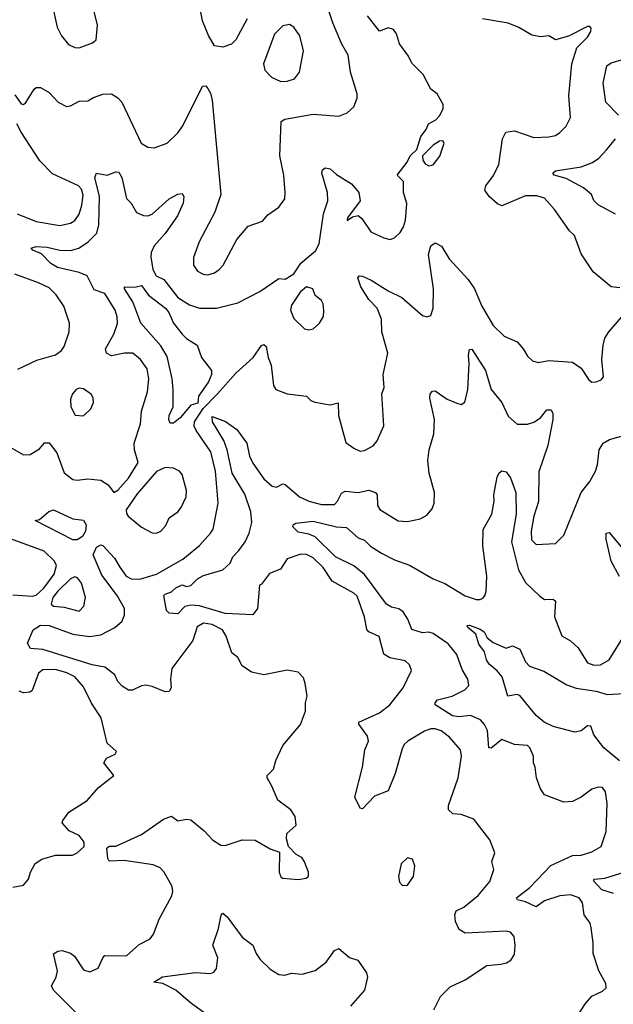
# Model space of a CAD drawing. Extents: x 1468344 to 1613994, y 525695 to 643861.
# Tile 355 of 427: x 1575647 to 1578415, y 607638 to 612230. Entities that reach past the tile are written whole.
import ezdxf

# ---------------------------------------------------------------- set-up
doc = ezdxf.new("R2010")
doc.units = 0

msp = doc.modelspace()

# ---------------------------------------------------------------- linework, layer by layer
at = {"layer": '0CON10XD'}
for points in [[(1576708.5, 612235), (1576655, 612135.8), (1576635, 612115.7), (1576595, 612102.5), (1576555, 612108.8), (1576527, 612157), (1576499.4, 612225), (1576481.8, 612325)], [(1575625, 611879.2), (1575655, 611837.5), (1575665, 611834.6), (1575676.3, 611843.7), (1575715, 611906.2), (1575725, 611913.3), (1575745, 611913.3), (1575785, 611891.2), (1575827.5, 611845), (1575865, 611826.2), (1575885, 611828.8), (1575925, 611850), (1575965, 611851.2), (1575992.1, 611867.9), (1576035, 611882.9), (1576075, 611884.3), (1576105.5, 611865.5), (1576124.3, 611845), (1576214.4, 611655), (1576245, 611635.8), (1576275, 611632.9), (1576335, 611654.4), (1576385, 611701.9), (1576408.8, 611735), (1576500.5, 611919.5), (1576515, 611921.2), (1576525, 611910), (1576537.4, 611887.4), (1576544.6, 611854.6), (1576584.6, 611415), (1576556.6, 611333.4), (1576484.6, 611195), (1576458.3, 611121.7), (1576457.3, 611085), (1576476.9, 611056.9), (1576503.1, 611043.1), (1576525, 611040.9), (1576555, 611049.5), (1576577.8, 611065), (1576595.5, 611085), (1576660.5, 611205), (1576712.2, 611267.8), (1576779.7, 611290.3), (1576805, 611320), (1576855, 611356), (1576884, 611395), (1576885.6, 611425), (1576878.9, 611505), (1576860, 611595), (1576865.8, 611755), (1576883.8, 611766.2), (1577015, 611789.2), (1577135, 611780.6), (1577173.6, 611796.4), (1577205, 611823.8), (1577221.4, 611865), (1577220.6, 611885), (1577190, 611985), (1577178.9, 612065), (1577148.5, 612118.5), (1577106.8, 612215), (1577079.3, 612299.3)], [(1575799.3, 612300.7), (1575821.4, 612195), (1575842.2, 612155), (1575875, 612114.3), (1575905, 612100.6), (1575925, 612099.2), (1575987.2, 612122.8), (1576004.2, 612135.8), (1576010, 612205), (1575991.4, 612281.4)], [(1575585, 610247.2), (1575665, 610201.4), (1575696.8, 610203.2), (1575740.3, 610229.7), (1575763, 610257), (1575785, 610257.5), (1575820.8, 610210.8), (1575855, 610117.5), (1575895, 610085.7), (1575915, 610082.2), (1575965, 610089.5), (1576025, 610082.9), (1576060.4, 610060.4), (1576086, 610026), (1576105, 610035.5), (1576155, 610092.5), (1576199.2, 610165), (1576183.3, 610225), (1576181.8, 610255), (1576210, 610345), (1576216, 610405), (1576243.9, 610495), (1576249.6, 610555), (1576241.7, 610601.7), (1576211.1, 610645), (1576175, 610674.4), (1576135.4, 610675.4), (1576075, 610662.5), (1576052.2, 610675), (1576047.5, 610695), (1576086.2, 610763.8), (1576103.4, 610813.4), (1576102.5, 610845), (1576092.5, 610875), (1576045, 610952.7), (1575995, 610970.8), (1575961.4, 611035), (1575925, 611052), (1575823.3, 611075), (1575793.3, 611093.3), (1575749, 611139), (1575708, 611155), (1575701.2, 611165), (1575725, 611172.1), (1575775, 611169), (1575835, 611155.2), (1575885, 611153.8), (1575923.1, 611165), (1575965.9, 611194.1), (1576006.7, 611235), (1576016.6, 611273.4), (1576020.2, 611405), (1575997.6, 611495), (1576005, 611514.4), (1576055.5, 611505.5), (1576095, 611521.4), (1576109.6, 611519.6), (1576124.2, 611494.2), (1576145, 611396.2), (1576167.1, 611375), (1576191.5, 611331.5), (1576225, 611316.9), (1576245, 611315.4), (1576265, 611322.7), (1576345, 611395.5), (1576385, 611416.2), (1576405, 611420), (1576413.3, 611405), (1576409.2, 611375), (1576383.6, 611315), (1576326.2, 611233.8), (1576274.1, 611175), (1576259.7, 611145), (1576258.1, 611125), (1576268.8, 611065), (1576284.1, 611035), (1576318.7, 611018.7), (1576385, 610935.3), (1576439.8, 610899.8), (1576485, 610885.4), (1576565, 610885.4), (1576665, 610909.4), (1576767.3, 610962.7), (1576855, 611024), (1576885, 611020), (1576925.5, 611045), (1576958.2, 611095), (1577027.3, 611152.7), (1577043.1, 611185), (1577064.6, 611325), (1577084.6, 611385), (1577082.5, 611425), (1577055.8, 611515), (1577059.5, 611530.5), (1577071.2, 611538.8), (1577095, 611534.3), (1577125, 611508.1), (1577194.7, 611464.7), (1577228.1, 611425), (1577234.3, 611385), (1577175, 611306), (1577173.9, 611293.9), (1577199.5, 611310.5), (1577225, 611316.7), (1577242.5, 611302.5), (1577285, 611240.8), (1577345, 611212.9), (1577375, 611205.6), (1577395, 611213.1), (1577421.8, 611238.2), (1577436.2, 611265), (1577446, 611295), (1577452.8, 611372.8), (1577436.7, 611425), (1577437.5, 611475), (1577407.5, 611505), (1577454, 611566), (1577467.5, 611595), (1577498.8, 611625), (1577517.5, 611685), (1577542.5, 611717.5), (1577554, 611745), (1577587.3, 611762.7), (1577605, 611782), (1577622, 611815), (1577622, 611835), (1577593.8, 611883.8), (1577565, 611906.7), (1577528, 611975), (1577475, 612028), (1577459.6, 612059.6), (1577417.6, 612117.6), (1577404, 612165), (1577390, 612185), (1577365, 612192.5), (1577325, 612177.5), (1577268.7, 612248.7)], [(1578445, 610979.2), (1578404.5, 610984.5), (1578320.8, 611055), (1578265, 611138.8), (1578234.4, 611224.4), (1578211.2, 611245), (1578140.8, 611345), (1578095, 611397.5), (1578058.2, 611408.2), (1578005, 611408.5), (1577895, 611362.1), (1577875, 611371.5), (1577835.8, 611405.8), (1577816.4, 611435), (1577820.4, 611455), (1577857, 611503), (1577881.8, 611555), (1577898.2, 611675), (1577913.8, 611706.2), (1577955, 611711.9), (1578045, 611681.1), (1578115, 611684), (1578145, 611690), (1578165, 611703.8), (1578195.6, 611734.4), (1578215.9, 611774.1), (1578207.3, 611875), (1578221.5, 612025), (1578245, 612098.8), (1578295, 612148.8), (1578310, 612175), (1578311.2, 612191.2), (1578305, 612198.8), (1578295, 612198.1), (1578206.6, 612153.4), (1578145, 612136), (1578114.3, 612154.3), (1578075, 612151.1), (1578035, 612158.6), (1577975, 612194.4), (1577925, 612214.4), (1577805, 612234.4)], [(1576865, 611941.9), (1576895, 611943.1), (1576928, 611955), (1576952, 611985), (1576970, 612085), (1576954, 612155), (1576925, 612196), (1576905, 612208.6), (1576875, 612201.9), (1576835, 612162.5), (1576784.5, 612025), (1576790.5, 611995), (1576822.2, 611962.3), (1576865, 611941.9)], [(1578439.1, 611785), (1578380.3, 611845), (1578367.5, 611935), (1578385.5, 612015), (1578405, 612029.2), (1578475, 612048.6)], [(1575635, 611325.4), (1575725, 611289.6), (1575835, 611271.2), (1575885, 611281.2), (1575905, 611294.5), (1575925, 611322.9), (1575937.6, 611365), (1575942.7, 611412.7), (1575935, 611440.6), (1575921.8, 611455), (1575801, 611511), (1575741.3, 611571.3), (1575653.7, 611705), (1575634.7, 611745)], [(1577555, 611548.8), (1577575, 611553.3), (1577605.9, 611594.1), (1577626, 611655), (1577620, 611665), (1577605, 611663.8), (1577574.5, 611645.5), (1577526.2, 611595), (1577526.7, 611575), (1577538.3, 611558.3), (1577555, 611548.8)], [(1578425, 611323.3), (1578345, 611367.1), (1578325, 611387.5), (1578313.4, 611415), (1578275.4, 611445.4), (1578195, 611490), (1578139.6, 611505), (1578133.5, 611515), (1578145.8, 611525), (1578265.6, 611544.4), (1578318.2, 611565), (1578347.5, 611585), (1578385.5, 611625), (1578425.5, 611675)], [(1575955, 607554.6), (1575805.8, 607705), (1575796, 607725), (1575817.5, 607765), (1575824.4, 607795), (1575805.8, 607874.2), (1575825, 607886), (1575845, 607888.8), (1575885, 607877.5), (1575903.4, 607863.4), (1575945, 607799.2), (1575975, 607789.2), (1576013.2, 607806.8), (1576034.5, 607855.5), (1576044.4, 607865.6), (1576145, 607864.3), (1576205, 607916.9), (1576255, 607943.8), (1576272, 607965), (1576297.5, 608035), (1576357.5, 608145), (1576360.8, 608165), (1576357.9, 608187.9), (1576321.5, 608255), (1576302.9, 608275), (1576269.3, 608289.3), (1576135, 608308.8), (1576065, 608306.7), (1576058, 608318), (1576053.3, 608366.7), (1576064.4, 608375.6), (1576095, 608375.8), (1576215, 608431.1), (1576317.6, 608502.4), (1576355, 608516), (1576385, 608494), (1576425, 608502.5), (1576445, 608498), (1576507.8, 608447.8), (1576546.7, 608405), (1576585, 608380.8), (1576605, 608379.2), (1576685, 608405.6), (1576745, 608404.2), (1576815, 608363.3), (1576858.3, 608348.3), (1576856.7, 608255), (1576865, 608233.3), (1576875, 608226.7), (1576945, 608220), (1576983.6, 608226.4), (1576993.3, 608236.7), (1576993.8, 608255), (1576975, 608302.5), (1576963, 608323), (1576937, 608337), (1576900, 608375), (1576890.7, 608410.7), (1576892.5, 608435), (1576935.8, 608474.2), (1576932, 608515), (1576912, 608545), (1576851.2, 608591.2), (1576823.6, 608656.4), (1576801.2, 608695), (1576801.2, 608705), (1576830, 608735), (1576841.2, 608775), (1576874.2, 608845.8), (1576957, 608943), (1576979.4, 609005), (1576979.2, 609045), (1576987.5, 609075), (1576978, 609135), (1576970.7, 609160.7), (1576945, 609187.5), (1576895, 609197.5), (1576785, 609174.3), (1576727.6, 609187.6), (1576685, 609217.5), (1576665, 609256.2), (1576636.8, 609276.8), (1576609.5, 609355), (1576592.5, 609385), (1576545, 609409.4), (1576505, 609415.4), (1576475, 609399.4), (1576454.6, 609335), (1576356.7, 609205), (1576350.8, 609155), (1576354.4, 609115), (1576345, 609098), (1576325, 609095.6), (1576265, 609121.1), (1576235, 609126.5), (1576215, 609124.4), (1576172.7, 609102.7), (1576155, 609102.9), (1576125, 609122.2), (1576105, 609144.4), (1576090.4, 609175), (1576045, 609210), (1575985, 609220.9), (1575755, 609292.9), (1575698.5, 609298.5), (1575683.4, 609323.4), (1575709.7, 609385), (1575745, 609405.9), (1575785, 609405.7), (1575895.4, 609365.4), (1575973.2, 609353.2), (1576025, 609361), (1576091.5, 609395), (1576124.7, 609425.3), (1576136.5, 609455), (1576136.8, 609485), (1576102.1, 609545), (1576029.9, 609639.9), (1575989.3, 609735), (1576005, 609770.1), (1576025, 609781.2), (1576035, 609777.7), (1576088.8, 609718.8), (1576113.6, 609676.4), (1576144.5, 609635), (1576166.7, 609623.3), (1576208.3, 609621.7), (1576285, 609644.1), (1576407.5, 609715), (1576485, 609777.8), (1576536.9, 609835), (1576549.4, 609855), (1576573.3, 609975), (1576559.6, 610125), (1576539.3, 610215), (1576469.7, 610315), (1576460.3, 610335), (1576461.7, 610355), (1576502.3, 610417.7), (1576570.4, 610485), (1576655, 610581.8), (1576735.4, 610654.6), (1576775, 610710.6), (1576785, 610715.6), (1576796, 610706), (1576805.9, 610655), (1576819.9, 610619.9), (1576830, 610525), (1576841.2, 610505), (1576895, 610485.7), (1576985, 610474.3), (1577005, 610454.3), (1577024.1, 610445.9), (1577095, 610434.3), (1577133, 610443), (1577134.4, 610384.4), (1577168.5, 610258.5), (1577205, 610231.4), (1577235, 610218.6), (1577255, 610220.6), (1577295, 610243.1), (1577314.5, 610265.5), (1577344.5, 610335.5), (1577335.6, 610485), (1577346.2, 610515), (1577342.7, 610575), (1577363.6, 610675), (1577335.6, 610775), (1577334.3, 610834.3), (1577314.4, 610885), (1577275, 610926), (1577238.6, 610985), (1577224, 611026), (1577230, 611035), (1577245, 611033.8), (1577286.2, 611015), (1577365, 610965.6), (1577429.2, 610935), (1577525, 610850.8), (1577545, 610843.8), (1577565, 610850), (1577575.6, 610885), (1577576.4, 610975), (1577553.4, 611135), (1577565, 611175.8), (1577585, 611190), (1577613.9, 611173.9), (1577649.1, 611115), (1577738.6, 611018.6), (1577767.8, 610975), (1577802.7, 610895), (1577855, 610804.3), (1577906.2, 610755), (1577967.4, 610727.4), (1577995.4, 610695.4), (1578015, 610661.2), (1578038.8, 610638.8), (1578065, 610630.8), (1578115, 610640.6), (1578225, 610633.8), (1578265.8, 610605.8), (1578300.5, 610550.5), (1578315, 610540), (1578335, 610541.2), (1578358.8, 610551.2), (1578368.8, 610565), (1578361.2, 610645), (1578367.7, 610712.3)], [(1575639.3, 610600.7), (1575727.2, 610642.8), (1575815, 610668), (1575842.1, 610687.9), (1575855, 610706.7), (1575878.2, 610775), (1575879.5, 610815), (1575852.9, 610895), (1575817.2, 610947.2), (1575785, 610979.6), (1575735, 611003.6), (1575625, 611043.3)], [(1576348.9, 610348.9), (1576342.8, 610365), (1576344.1, 610385), (1576363.2, 610425), (1576362.6, 610505), (1576358.7, 610555), (1576335, 610659.5), (1576305, 610710), (1576211.5, 610815), (1576174.7, 610915), (1576136.5, 610975), (1576136.7, 610985), (1576185, 610983.1), (1576215, 610990), (1576248.2, 610945), (1576326.6, 610885), (1576342.6, 610865), (1576365.3, 610815), (1576405, 610763.6), (1576425, 610743.3), (1576475, 610712.5), (1576495.5, 610655), (1576542.1, 610595), (1576542.2, 610575), (1576528.1, 610541.9), (1576480.7, 610475), (1576477.4, 610442.6), (1576445, 610432), (1576396.3, 610373.7), (1576365, 610349.1), (1576348.9, 610348.9)], [(1576995, 610784), (1577015, 610789.2), (1577045.7, 610815), (1577063.4, 610846.6), (1577065.6, 610874.4), (1577063.1, 610905), (1577055, 610921.2), (1577025, 610943.8), (1577013.8, 610975), (1576985, 610984.4), (1576955, 610960), (1576915, 610899.2), (1576909.6, 610875), (1576925, 610837.1), (1576975, 610788.8), (1576995, 610784)], [(1578367.7, 610712.3), (1578376, 610745), (1578394, 610775), (1578455, 610843.8)], [(1577578.1, 607611.9), (1577609.5, 607675), (1577655, 607720.6), (1577725, 607752.5), (1577825, 607819.2), (1577890, 607825), (1577917.7, 607832.3), (1577937.5, 607845), (1577955, 607870), (1577958, 607915), (1577952.9, 607955), (1577935.5, 607975.5), (1577915, 607979.4), (1577725, 607970.9), (1577696.9, 607986.9), (1577680, 608025), (1577676.4, 608055), (1577682.9, 608075), (1577718.3, 608091.7), (1577785, 608145.7), (1577839.1, 608210.9), (1577857.3, 608267.3), (1577849.2, 608305), (1577862.5, 608345), (1577839.2, 608405), (1577765, 608502.5), (1577705, 608524.2), (1577667, 608527), (1577646.7, 608545), (1577646.2, 608565), (1577692.1, 608695), (1577707.9, 608795), (1577703.1, 608825), (1577651.9, 608885), (1577613.2, 608913.2), (1577585, 608923.8), (1577565, 608923.8), (1577535, 608912.9), (1577457.8, 608865), (1577440.6, 608849.4), (1577430.5, 608829.5), (1577397.4, 608715), (1577365, 608633.6), (1577301.4, 608608.6), (1577245, 608550), (1577235, 608553.8), (1577210, 608605), (1577245.8, 608744.3), (1577255.9, 608825), (1577274, 608865), (1577269.6, 608889.6), (1577229.1, 608945), (1577228.9, 608955), (1577325, 608998), (1577373.5, 609035), (1577435.6, 609115), (1577474.2, 609195), (1577465, 609221.2), (1577445, 609240.6), (1577373.3, 609255), (1577345, 609272), (1577323.8, 609353.8), (1577275.3, 609375.3), (1577265.9, 609385.9), (1577255.4, 609445.4), (1577221.6, 609541.6), (1577205, 609556.5), (1577105, 609612.5), (1577061.6, 609675), (1577015, 609721.3), (1576985, 609736.9), (1576958.1, 609738.1), (1576895, 609715.6), (1576863, 609667), (1576812.6, 609647.4), (1576775, 609598), (1576766.1, 609593.9), (1576755.9, 609484.1), (1576735, 609454.5), (1576605, 609460.7), (1576485, 609496), (1576445, 609499.1), (1576417.1, 609492.9), (1576385, 609458.8), (1576345, 609462.2), (1576331.9, 609475), (1576319.2, 609545), (1576325, 609550.8), (1576355, 609561.4), (1576375, 609580), (1576405, 609594.3), (1576425, 609586.2), (1576445, 609591.4), (1576476.9, 609623.1), (1576505, 609638.7), (1576595, 609664.6), (1576629.5, 609695), (1576641.4, 609725), (1576669.4, 609755), (1576698.3, 609795), (1576717.1, 609835), (1576730, 609885), (1576725.7, 609935), (1576697.2, 610017.2), (1576638.1, 610115), (1576614.4, 610225), (1576598.5, 610268.5), (1576547.1, 610355), (1576545, 610380), (1576606.5, 610356.5), (1576659.6, 610319.6), (1576706, 610255), (1576719.5, 610195), (1576735, 610162.2), (1576785, 610089.2), (1576825, 610055.5), (1576845, 610050.9), (1576875, 610065.6), (1576885, 610062.9), (1576952, 610005), (1576995, 609985.5), (1577055, 609968.9), (1577115, 609970), (1577129.1, 609985), (1577147.5, 610022.5), (1577165, 610031.8), (1577225, 610025.4), (1577275, 610035.9), (1577306.9, 610025), (1577314.6, 610014.6), (1577315.4, 609965.4), (1577326.2, 609946.2), (1577412.5, 609892.5), (1577455, 609889.4), (1577515, 609902.5), (1577545, 609920), (1577570.9, 609949.1), (1577580, 609975), (1577581.5, 610025), (1577556.5, 610115), (1577550.5, 610175), (1577556.3, 610223.7), (1577578.3, 610298.3), (1577581.1, 610365), (1577560, 610465), (1577561.1, 610485), (1577571.8, 610498.2), (1577585, 610499.3), (1577640.8, 610460.8), (1577685, 610441.4), (1577705, 610436.2), (1577722.9, 610447.1), (1577736.7, 610505), (1577743.3, 610625), (1577739.4, 610665), (1577745, 610692.5), (1577755, 610693.3), (1577819.6, 610595), (1577845.8, 610505), (1577896, 610445), (1577925, 610381.4), (1577966.1, 610343.9), (1578015, 610343.3), (1578045, 610353.8), (1578075, 610373.6), (1578105, 610411.1), (1578125, 610410.6), (1578133.2, 610393.2), (1578133.4, 610365), (1578110.4, 610245), (1578068.1, 610121.9), (1578065.9, 609984.1), (1578044.2, 609915), (1578032.3, 609845), (1578033.5, 609805), (1578055, 609782.2), (1578145, 609787.5), (1578185, 609826.2), (1578264.5, 610025), (1578305, 610077.1), (1578331.5, 610125), (1578340.9, 610155), (1578348.5, 610225), (1578367.1, 610255), (1578397.8, 610272.2), (1578475, 610294.3)], [(1575945, 610382.5), (1575978.8, 610415), (1575991.2, 610445), (1575990, 610465), (1575981.7, 610481.7), (1575945, 610508.8), (1575925, 610511.2), (1575910, 610505), (1575894.4, 610485.6), (1575885, 610460), (1575885.7, 610425), (1575905.7, 610385.7), (1575945, 610382.5)], [(1576285, 609835.5), (1576305, 609844.4), (1576328.3, 609871.7), (1576345, 609907.1), (1576384.4, 609935), (1576400.4, 609955), (1576423.6, 610005), (1576425.5, 610035), (1576405, 610110), (1576392.5, 610125), (1576365, 610138.1), (1576325, 610141.8), (1576285, 610123), (1576195, 610019.4), (1576144.2, 609945), (1576145, 609927.5), (1576153.2, 609915), (1576215, 609864.2), (1576265, 609837.5), (1576285, 609835.5)], [(1577806.8, 609776.8), (1577807.8, 609852.2), (1577849.4, 609925), (1577858.9, 609985), (1577857.5, 610015), (1577872.8, 610097.2), (1577882.9, 610117.1), (1577895, 610126), (1577915, 610121.2), (1577935, 610093.3), (1577960.4, 610025), (1577962.9, 609925), (1577940.5, 609795), (1577972.9, 609665), (1578005, 609605.5), (1578071.9, 609541.9), (1578095, 609526.9), (1578135, 609528.6), (1578145, 609518.8), (1578140.8, 609445), (1578175, 609356.7), (1578215, 609334), (1578250.7, 609300.7), (1578295, 609231.4), (1578325, 609219.5), (1578355, 609221.8), (1578395.6, 609245), (1578464.7, 609355.3)], [(1575895, 609804.3), (1575720, 609895), (1575740, 609900), (1575783.6, 609936.4), (1575805, 609943.8), (1575895, 609902), (1575945, 609895.6), (1575957.4, 609875), (1575954.3, 609845), (1575939.5, 609820.5), (1575915, 609804.5), (1575895, 609804.3)], [(1578235, 607565.7), (1578285, 607642.5), (1578315, 607676), (1578365, 607700), (1578382.5, 607715), (1578380, 607735), (1578347.5, 607795), (1578320.9, 607875), (1578321.5, 607925), (1578312.2, 607995), (1578306.4, 608016.4), (1578278.6, 608055), (1578271.7, 608111.7), (1578256, 608135), (1578215, 608148.5), (1578165, 608143.8), (1578095, 608121.6), (1578055, 608093.8), (1578005, 608116.2), (1577968.8, 608125), (1577964.4, 608135), (1578026.1, 608183.9), (1578124.4, 608285.6), (1578225, 608332.5), (1578265, 608333.5), (1578315, 608349.2), (1578358.1, 608375), (1578381.2, 608445), (1578386.1, 608575), (1578378.9, 608628.9), (1578365, 608650), (1578345, 608650.8), (1578315, 608641.4), (1578265, 608604.3), (1578225.5, 608584.5), (1578185, 608581.1), (1578094.6, 608614.6), (1578075, 608643.3), (1578057.1, 608695), (1578051.2, 608745), (1578042.5, 608765), (1578042.5, 608795), (1578026, 608835), (1578015, 608846), (1577955, 608850.6), (1577895, 608873.3), (1577845, 608833.3), (1577835, 608834.2), (1577828.6, 608915), (1577815, 608943.1), (1577795.5, 608965), (1577750, 608985), (1577695, 608979.8), (1577665, 608983.9), (1577584.3, 609035), (1577584.2, 609045), (1577595, 609058.1), (1577664.4, 609075.6), (1577722.5, 609105), (1577741.4, 609125), (1577737.1, 609155), (1577709.7, 609199.7), (1577685, 609270.3), (1577645, 609319.8), (1577575, 609367.6), (1577555, 609374.1), (1577525, 609370.7), (1577476, 609386), (1577457.5, 609435), (1577435, 609469.2), (1577415, 609483.5), (1577380.3, 609490.3), (1577358, 609505), (1577255, 609643.1), (1577205, 609683.2), (1577120.4, 609725), (1577025, 609817.8), (1576995, 609831), (1576945, 609839.6), (1576921.5, 609865), (1576922.2, 609875), (1576935, 609881.8), (1577015, 609892.3), (1577125, 609864.8), (1577171.4, 609861.4), (1577225, 609813.5), (1577255, 609802.7), (1577283.2, 609775), (1577335, 609741.8), (1577395, 609711.1), (1577465, 609686.7), (1577575, 609622.2), (1577630.2, 609600.2), (1577725, 609542.7), (1577775, 609526), (1577795, 609526), (1577806.8, 609533.2), (1577816.5, 609543.5), (1577822.7, 609565), (1577825.3, 609635), (1577806.8, 609776.8)], [(1575615, 609547.5), (1575705, 609542.1), (1575725, 609546.2), (1575760.2, 609579.8), (1575808.3, 609645), (1575819.6, 609685), (1575810, 609705), (1575762.3, 609752.3), (1575605, 609809.2)], [(1578444, 609634), (1578405.8, 609705), (1578381.7, 609808.3), (1578382.5, 609835), (1578395, 609838.8), (1578475, 609744.5)], [(1575925, 609472), (1575945.8, 609495), (1575954.5, 609535), (1575935, 609602), (1575917.3, 609627.3), (1575905, 609631.5), (1575885, 609622.9), (1575824.6, 609565), (1575802.3, 609535), (1575794.4, 609505), (1575805.5, 609495.5), (1575855, 609490.5), (1575925, 609472)], [(1578444.5, 608774.5), (1578371.2, 608835), (1578323.6, 608895), (1578310, 608935), (1578295, 608937.5), (1578265, 608914.5), (1578235, 608907.3), (1578134.3, 608934.3), (1578092.2, 608955), (1578055.4, 608985), (1577979.3, 609079.3), (1577965, 609083.6), (1577923.3, 609075), (1577897.1, 609165), (1577874, 609194), (1577836.7, 609225), (1577823.3, 609245), (1577815, 609282.5), (1577787.9, 609317.9), (1577774.4, 609365), (1577736.2, 609395), (1577733.8, 609405), (1577745, 609406.7), (1577795, 609387.7), (1577813.3, 609375), (1577827, 609347), (1577855, 609325.7), (1577905, 609303.3), (1577915, 609300), (1577945, 609310), (1577980, 609295), (1578005.3, 609235.3), (1578025, 609215.4), (1578091.9, 609191.9), (1578198.7, 609128.7), (1578242.5, 609112.5), (1578335, 609098.2), (1578386.3, 609083.6), (1578465, 609087.7)], [(1575615, 608184.3), (1575665, 608193.3), (1575688.3, 608221.7), (1575698, 608255), (1575720, 608295), (1575750, 608315), (1575815, 608334.7), (1575893.6, 608333.6), (1575915.8, 608344.2), (1575947.5, 608375), (1575948.2, 608395), (1575925, 608425.6), (1575877.4, 608447.4), (1575846.2, 608485), (1575848, 608495), (1575876.1, 608533.9), (1575961.6, 608588.4), (1576015, 608650), (1576086.7, 608705), (1576039.4, 608765), (1576052.9, 608787.1), (1576092.5, 608805), (1576098, 608818), (1576055.8, 608855.8), (1576026.9, 608975), (1575982.7, 609042.7), (1575945, 609118.6), (1575905, 609166.2), (1575867.5, 609185), (1575815, 609199.7), (1575755, 609198.8), (1575735, 609182.9), (1575705, 609101.2), (1575695, 609094.1), (1575665, 609090.9), (1575645, 609098.8)], [(1577432.3, 608192.3), (1577455, 608193.8), (1577483.8, 608235), (1577489.2, 608285), (1577478.8, 608315), (1577455, 608321.2), (1577426, 608294), (1577414, 608235), (1577418.3, 608208.3), (1577432.3, 608192.3)], [(1578415.6, 608155.6), (1578362.2, 608172.2), (1578322.7, 608215), (1578327.8, 608222.2), (1578375, 608226.9), (1578465.7, 608255)], [(1576575, 607550.3), (1576443.1, 607645), (1576375.5, 607705), (1576315, 607736.2), (1576272.3, 607742.3), (1576313.8, 607766.2), (1576466.9, 607786.9), (1576537.6, 607782.4), (1576551.9, 607788.1), (1576564.5, 607805.5), (1576571.2, 607855), (1576547.8, 607915), (1576575, 607992.5), (1576586, 608054), (1576595, 608063.3), (1576615, 608047.1), (1576685, 607950.8), (1576734.2, 607915), (1576749.4, 607875), (1576768, 607848), (1576815, 607802), (1576855, 607778), (1576883.9, 607773.9), (1576915, 607783.8), (1576965, 607778.8), (1577025, 607796), (1577075.8, 607835), (1577115, 607890), (1577135, 607898), (1577185, 607857.1), (1577224.4, 607844.4), (1577264.5, 607785), (1577268.5, 607765), (1577254.5, 607705), (1577189.5, 607630.5)]]:
    msp.add_lwpolyline(points, dxfattribs=at)

doc.saveas('drawing.dxf')
